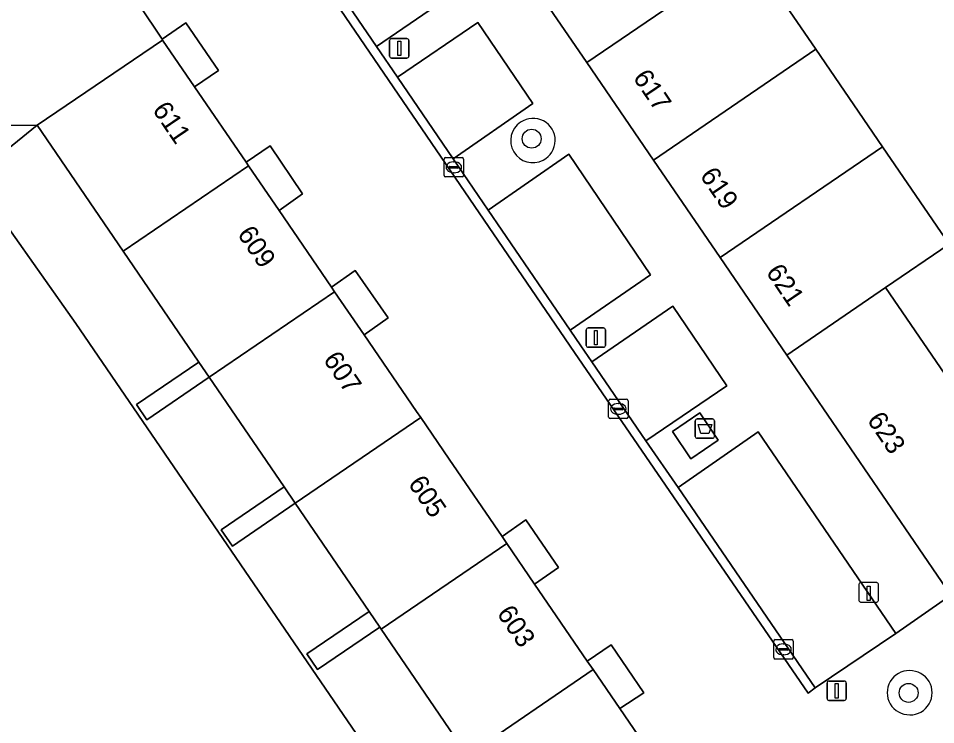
# Model space of a CAD drawing. Extents: x 155275 to 156265, y 382654 to 383635.
# Drawn here: x 155923.29 to 155970.67, y 383279.52 to 383316.01 of the extents above; entities that cross this region are included whole.
import ezdxf

# ---------------------------------------------------------------- set-up
doc = ezdxf.new("R2010")
doc.units = 0
for name, color, linetype in [('IMGEO_Afval_apart_plaats', 7, 'Continuous'), ('IMGEO_Boom', 7, 'Continuous'), ('IMGEO_Erf', 7, 'Continuous'), ('IMGEO_Groenvoorziening', 7, 'Continuous'), ('IMGEO_Kolk', 7, 'Continuous'), ('IMGEO_Laadpaal', 7, 'Continuous'), ('IMGEO_Lichtmast', 7, 'Continuous'), ('IMGEO_Meer_plas_ven_vijver', 7, 'Continuous'), ('IMGEO_Oever', 7, 'Continuous'), ('IMGEO_Pand', 7, 'Continuous'), ('IMGEO_Pand_nummerreeks', 7, 'Continuous'), ('IMGEO_Parkeervlak_open', 7, 'Continuous'), ('IMGEO_Rijbaan_lokaal_open', 7, 'Continuous'), ('IMGEO_Voetpad_gesloten', 7, 'Continuous'), ('IMGEO_Voetpad_open', 7, 'Continuous')]:
    doc.layers.add(name, color=color, linetype=linetype)

msp = doc.modelspace()

# ---------------------------------------------------------------- linework, layer by layer
at = {"layer": 'IMGEO_Afval_apart_plaats'}
for p, q in [((155958.352, 383295.311), (155959.142, 383295.311)), ((155959.142, 383295.311), (155958.352, 383295.311)), ((155958.252, 383294.411), (155958.252, 383295.211)), ((155958.252, 383295.211), (155958.252, 383294.411)), ((155959.242, 383295.211), (155959.242, 383294.411)), ((155959.242, 383294.411), (155959.242, 383295.211)), ((155959.142, 383294.311), (155958.352, 383294.311)), ((155958.352, 383294.311), (155959.142, 383294.311))]:
    msp.add_line(p, q, dxfattribs=at)
msp.add_lwpolyline([(155958.395, 383295.025), (155959.099, 383295.025), (155958.95, 383294.555), (155958.544, 383294.555), (155958.395, 383295.025)], dxfattribs=at)
for centre, start, end in [((155958.352, 383295.211), 90, 180), ((155958.352, 383295.211), 90, 180), ((155959.142, 383295.211), 0, 90), ((155959.142, 383295.211), 360, 90), ((155958.352, 383294.411), 180, 270), ((155958.352, 383294.411), 180, 270), ((155959.142, 383294.411), 270, 0), ((155959.142, 383294.411), 270, 0)]:
    msp.add_arc(centre, 0.1, start, end, dxfattribs=at)
at = {"layer": 'IMGEO_Boom'}
for centre in [(155949.802, 383309.789), (155969.27, 383281.158)]:
    msp.add_circle(centre, 0.489, dxfattribs=at)
at = {"layer": 'IMGEO_Erf'}
msp.add_lwpolyline([(155975.156, 383360.009), (155956.703, 383342.511), (155955.697, 383341.559), (155955.488, 383341.359), (155942.374, 383328.813), (155945.757, 383323.804), (155954.163, 383329.522), (155957.603, 383324.486), (155961.043, 383319.449), (155964.483, 383314.413), (155967.923, 383309.376), (155971.363, 383304.34), (155968.083, 383302.097), (155973.089, 383294.777)], dxfattribs=at)
at = {"layer": 'IMGEO_Groenvoorziening'}
for points in [[(155930.713, 383314.929), (155930.742, 383314.885), (155932.388, 383312.477), (155933.633, 383313.315), (155931.951, 383315.774)], [(155935.059, 383308.571), (155935.179, 383308.395), (155936.757, 383306.087), (155937.973, 383306.948), (155936.302, 383309.414)], [(155939.468, 383302.121), (155939.628, 383301.887), (155941.151, 383299.66), (155942.396, 383300.529), (155940.679, 383302.972)], [(155948.271, 383289.245), (155948.526, 383288.872), (155949.955, 383286.781), (155951.193, 383287.631), (155949.498, 383290.098)], [(155952.675, 383282.802), (155952.974, 383282.365), (155954.35, 383280.352), (155955.598, 383281.162), (155953.902, 383283.642)]]:
    msp.add_lwpolyline(points, close=True, dxfattribs=at)
msp.add_lwpolyline([(155945.803, 383278.926), (155942.037, 383284.444), (155941.956, 383284.562), (155938.748, 383282.373), (155938.197, 383283.181), (155941.405, 383285.37), (155937.593, 383290.955), (155934.348, 383288.741), (155933.771, 383289.586), (155937.016, 383291.801), (155933.149, 383297.465), (155929.928, 383295.267), (155929.389, 383296.055), (155932.611, 383298.253), (155928.705, 383303.976), (155924.261, 383310.487), (155920.925, 383307.781), (155926.265, 383300.251), (155946.959, 383269.972)], dxfattribs=at)
for centre, radius, start, end in [((155949.859, 383309.689), 1.138, 123.2715, 297.9816), ((155949.879, 383309.701), 1.139, 296.7959, 124.4573), ((155969.303, 383281.171), 1.14, 81.6931, 263.689), ((155969.347, 383281.165), 1.14, 261.4931, 83.889)]:
    msp.add_arc(centre, radius, start, end, dxfattribs=at)
at = {"layer": 'IMGEO_Kolk'}
for p, q in [((155945.282, 383307.886), (155945.282, 383308.738)), ((155945.357, 383308.812), (155946.209, 383308.812)), ((155945.77, 383308.592), (155945.795, 383308.592)), ((155946.283, 383308.738), (155946.283, 383307.886)), ((155945.541, 383308.306), (155945.541, 383308.318)), ((155945.979, 383308.269), (155945.581, 383308.269)), ((155945.584, 383308.355), (155945.982, 383308.355)), ((155946.025, 383308.318), (155946.025, 383308.306)), ((155946.209, 383307.812), (155945.357, 383307.812)), ((155945.793, 383308.032), (155945.768, 383308.032)), ((155953.854, 383296.33), (155954.706, 383296.33)), ((155953.779, 383295.404), (155953.779, 383296.256)), ((155954.038, 383295.824), (155954.038, 383295.836)), ((155954.476, 383295.787), (155954.078, 383295.787)), ((155954.081, 383295.873), (155954.479, 383295.873)), ((155954.267, 383296.11), (155954.292, 383296.11)), ((155954.522, 383295.836), (155954.522, 383295.824)), ((155954.78, 383296.256), (155954.78, 383295.404)), ((155954.706, 383295.33), (155953.854, 383295.33)), ((155954.29, 383295.55), (155954.265, 383295.55)), ((155962.308, 383282.984), (155962.308, 383283.836)), ((155962.383, 383283.91), (155963.235, 383283.91)), ((155962.796, 383283.69), (155962.821, 383283.69)), ((155963.309, 383283.836), (155963.309, 383282.984)), ((155962.567, 383283.404), (155962.567, 383283.416)), ((155963.005, 383283.367), (155962.607, 383283.367)), ((155962.61, 383283.453), (155963.008, 383283.453)), ((155962.819, 383283.13), (155962.794, 383283.13)), ((155963.051, 383283.416), (155963.051, 383283.404)), ((155963.235, 383282.91), (155962.383, 383282.91))]:
    msp.add_line(p, q, dxfattribs=at)
for points in [[(155945.282, 383307.886), (155945.282, 383308.738)], [(155945.357, 383308.812), (155946.209, 383308.812)], [(155946.283, 383308.738), (155946.283, 383307.886)], [(155946.209, 383307.812), (155945.357, 383307.812)], [(155953.854, 383296.33), (155954.706, 383296.33)], [(155953.779, 383295.404), (155953.779, 383296.256)], [(155954.78, 383296.256), (155954.78, 383295.404)], [(155954.706, 383295.33), (155953.854, 383295.33)], [(155962.308, 383282.984), (155962.308, 383283.836)], [(155962.383, 383283.91), (155963.235, 383283.91)], [(155963.309, 383283.836), (155963.309, 383282.984)], [(155963.235, 383282.91), (155962.383, 383282.91)]]:
    msp.add_lwpolyline(points, dxfattribs=at)
for centre, radius, start, end in [((155945.359, 383308.736), 0.0765, 91.552, 178.448), ((155945.359, 383308.736), 0.0765, 91.552, 178.448), ((155946.207, 383308.736), 0.0765, 1.552, 88.448), ((155946.207, 383308.736), 0.0765, 1.552, 88.448), ((155945.581, 383308.315), 0.0403, 85.8775, 175.7526), ((155945.578, 383308.305), 0.0366, 178.938, 274.7102), ((155945.982, 383308.312), 0.043, 264.8664, 352.4533), ((155945.986, 383308.317), 0.0386, 1.7309, 96.639), ((155945.359, 383307.888), 0.0765, 181.552, 268.448), ((155945.359, 383307.888), 0.0765, 181.552, 268.448), ((155946.207, 383307.888), 0.0765, 271.552, 358.448), ((155946.207, 383307.888), 0.0765, 271.552, 358.448), ((155953.856, 383296.254), 0.0765, 91.552, 178.448), ((155953.856, 383296.254), 0.0765, 91.552, 178.448), ((155954.704, 383296.254), 0.0765, 1.552, 88.448), ((155954.704, 383296.254), 0.0765, 1.552, 88.448), ((155954.078, 383295.833), 0.0403, 85.8775, 175.7526), ((155954.075, 383295.823), 0.0366, 178.938, 274.7102), ((155954.479, 383295.83), 0.043, 264.8664, 352.4533), ((155954.483, 383295.835), 0.0386, 1.7309, 96.639), ((155953.856, 383295.406), 0.0765, 181.552, 268.448), ((155953.856, 383295.406), 0.0765, 181.552, 268.448), ((155954.704, 383295.406), 0.0765, 271.552, 358.448), ((155954.704, 383295.406), 0.0765, 271.552, 358.448), ((155962.385, 383283.834), 0.0765, 91.552, 178.448), ((155962.385, 383283.834), 0.0765, 91.552, 178.448), ((155963.233, 383283.834), 0.0765, 1.552, 88.448), ((155963.233, 383283.834), 0.0765, 1.552, 88.448), ((155962.607, 383283.413), 0.0403, 85.8775, 175.7526), ((155962.604, 383283.403), 0.0366, 178.938, 274.7102), ((155963.008, 383283.41), 0.043, 264.8664, 352.4533), ((155963.012, 383283.415), 0.0386, 1.7309, 96.639), ((155962.385, 383282.986), 0.0765, 181.552, 268.448), ((155962.385, 383282.986), 0.0765, 181.552, 268.448), ((155963.233, 383282.986), 0.0765, 271.552, 358.448), ((155963.233, 383282.986), 0.0765, 271.552, 358.448)]:
    msp.add_arc(centre, radius, start, end, dxfattribs=at)
for centre, major_axis, ratio, start_param, end_param in [((155945.769, 383308.312), (-0.387, 0.002), 0.722429, 4.712389, 7.853982), ((155945.794, 383308.312), (-0.39, 0.002), 0.717154, 1.570796, 4.712389), ((155954.266, 383295.83), (-0.387, 0.002), 0.722429, 4.712389, 7.853982), ((155954.291, 383295.83), (-0.39, 0.002), 0.717154, 1.570796, 4.712389), ((155962.795, 383283.41), (-0.387, 0.002), 0.722429, 4.712389, 7.853982), ((155962.82, 383283.41), (-0.39, 0.002), 0.717154, 1.570796, 4.712389)]:
    msp.add_ellipse(centre, major_axis=major_axis, ratio=ratio, start_param=start_param, end_param=end_param, dxfattribs=at)
at = {"layer": 'IMGEO_Laadpaal'}
for p, q in [((155967.623, 383286.855), (155966.782, 383286.855)), ((155967.623, 383286.855), (155966.782, 383286.855)), ((155966.707, 383286.771), (155966.707, 383285.93)), ((155966.707, 383286.771), (155966.707, 383285.93)), ((155967.707, 383285.939), (155967.707, 383286.78)), ((155967.707, 383285.939), (155967.707, 383286.78)), ((155966.791, 383285.855), (155967.632, 383285.855)), ((155966.791, 383285.855), (155967.632, 383285.855))]:
    msp.add_line(p, q, dxfattribs=at)
msp.add_lwpolyline([(155967.122, 383286.668), (155967.282, 383286.668), (155967.282, 383285.935), (155967.122, 383285.935), (155967.122, 383286.668)], dxfattribs=at)
for centre, start, end in [((155966.785, 383286.777), 92.4484, 184.2845), ((155966.785, 383286.777), 92.4484, 184.2845), ((155967.629, 383286.777), 2.4484, 94.2845), ((155967.629, 383286.777), 2.4484, 94.2845), ((155966.785, 383285.933), 182.4484, 274.2845), ((155966.785, 383285.933), 182.4484, 274.2845), ((155967.629, 383285.933), 272.4484, 4.2845), ((155967.629, 383285.933), 272.4484, 4.2845)]:
    msp.add_arc(centre, 0.0779, start, end, dxfattribs=at)
at = {"layer": 'IMGEO_Lichtmast'}
for p, q in [((155942.469, 383314.058), (155942.469, 383314.858)), ((155942.469, 383314.858), (155942.469, 383314.058)), ((155942.569, 383314.958), (155943.359, 383314.958)), ((155943.359, 383314.958), (155942.569, 383314.958)), ((155943.459, 383314.858), (155943.459, 383314.058)), ((155943.459, 383314.058), (155943.459, 383314.858)), ((155943.359, 383313.958), (155942.569, 383313.958)), ((155942.569, 383313.958), (155943.359, 383313.958)), ((155952.624, 383299.113), (155952.624, 383299.913)), ((155952.624, 383299.913), (155952.624, 383299.113)), ((155952.724, 383300.013), (155953.514, 383300.013)), ((155953.514, 383300.013), (155952.724, 383300.013)), ((155953.614, 383299.913), (155953.614, 383299.113)), ((155953.614, 383299.113), (155953.614, 383299.913)), ((155953.514, 383299.013), (155952.724, 383299.013)), ((155952.724, 383299.013), (155953.514, 383299.013)), ((155965.057, 383280.87), (155965.057, 383281.67)), ((155965.057, 383281.67), (155965.057, 383280.87)), ((155965.157, 383281.77), (155965.947, 383281.77)), ((155965.947, 383281.77), (155965.157, 383281.77)), ((155966.047, 383281.67), (155966.047, 383280.87)), ((155966.047, 383280.87), (155966.047, 383281.67)), ((155965.947, 383280.77), (155965.157, 383280.77)), ((155965.157, 383280.77), (155965.947, 383280.77))]:
    msp.add_line(p, q, dxfattribs=at)
for points in [[(155942.889, 383314.833), (155943.039, 383314.833), (155943.039, 383314.083), (155942.889, 383314.083), (155942.889, 383314.833)], [(155953.044, 383299.888), (155953.194, 383299.888), (155953.194, 383299.138), (155953.044, 383299.138), (155953.044, 383299.888)], [(155965.477, 383281.645), (155965.627, 383281.645), (155965.627, 383280.895), (155965.477, 383280.895), (155965.477, 383281.645)]]:
    msp.add_lwpolyline(points, dxfattribs=at)
for centre, start, end in [((155942.569, 383314.858), 90, 180), ((155942.569, 383314.858), 90, 180), ((155943.359, 383314.858), 0, 90), ((155943.359, 383314.858), 360, 90), ((155942.569, 383314.058), 180, 270), ((155942.569, 383314.058), 180, 270), ((155943.359, 383314.058), 270, 0), ((155943.359, 383314.058), 270, 0), ((155952.724, 383299.913), 90, 180), ((155952.724, 383299.913), 90, 180), ((155953.514, 383299.913), 0, 90), ((155953.514, 383299.913), 360, 90), ((155952.724, 383299.113), 180, 270), ((155952.724, 383299.113), 180, 270), ((155953.514, 383299.113), 270, 0), ((155953.514, 383299.113), 270, 0), ((155965.157, 383281.67), 90, 180), ((155965.157, 383281.67), 90, 180), ((155965.947, 383281.67), 0, 90), ((155965.947, 383281.67), 360, 90), ((155965.157, 383280.87), 180, 270), ((155965.157, 383280.87), 180, 270), ((155965.947, 383280.87), 270, 0), ((155965.947, 383280.87), 270, 0)]:
    msp.add_arc(centre, 0.1, start, end, dxfattribs=at)
at = {"layer": 'IMGEO_Meer_plas_ven_vijver'}
msp.add_lwpolyline([(155914.32, 383245.633), (155946.959, 383269.972), (155926.265, 383300.251), (155920.925, 383307.781), (155924.261, 383310.487), (155921.4, 383310.453), (155919.261, 383310.809), (155917.89, 383311.551), (155917.511, 383312.023), (155917.114, 383313.473), (155918.115, 383315.963), (155919.835, 383318.998), (155898.536, 383350.552)], dxfattribs=at)
at = {"layer": 'IMGEO_Oever'}
msp.add_lwpolyline([(155898.536, 383350.552), (155919.835, 383318.998), (155918.115, 383315.963), (155917.114, 383313.473), (155917.511, 383312.023), (155917.89, 383311.551), (155919.261, 383310.809), (155921.4, 383310.453), (155924.261, 383310.487), (155930.742, 383314.885), (155930.713, 383314.929), (155929.53, 383316.697), (155929.219, 383317.162), (155928.118, 383318.789), (155925.61, 383319.373), (155923.663, 383320.021), (155922.376, 383320.223), (155911.19, 383336.938)], dxfattribs=at)
at = {"layer": 'IMGEO_Pand'}
for points in [[(155961.043, 383319.449), (155957.603, 383324.486), (155949.21, 383318.753), (155952.651, 383313.717)], [(155964.483, 383314.413), (155961.043, 383319.449), (155952.651, 383313.717), (155956.093, 383308.682)], [(155932.388, 383312.477), (155930.742, 383314.885), (155924.261, 383310.487), (155928.705, 383303.976), (155935.179, 383308.395), (155935.059, 383308.571)], [(155967.923, 383309.376), (155964.483, 383314.413), (155956.093, 383308.682), (155959.534, 383303.647)], [(155971.363, 383304.34), (155967.923, 383309.376), (155959.534, 383303.647), (155962.979, 383298.607), (155968.083, 383302.097)], [(155936.757, 383306.087), (155935.179, 383308.395), (155928.705, 383303.976), (155932.611, 383298.253), (155933.149, 383297.465), (155939.628, 383301.887), (155939.468, 383302.121)], [(155973.089, 383294.777), (155968.083, 383302.097), (155962.979, 383298.607), (155971.454, 383286.207), (155976.564, 383289.695)], [(155941.151, 383299.66), (155939.628, 383301.887), (155933.149, 383297.465), (155937.016, 383291.801), (155937.593, 383290.955), (155944.077, 383295.38), (155943.861, 383295.696)], [(155933.149, 383297.465), (155932.611, 383298.253), (155929.389, 383296.055), (155929.928, 383295.267)], [(155945.549, 383293.227), (155944.077, 383295.38), (155937.593, 383290.955), (155941.405, 383285.37), (155941.956, 383284.562), (155942.037, 383284.444), (155948.526, 383288.872), (155948.271, 383289.245)], [(155937.593, 383290.955), (155937.016, 383291.801), (155933.771, 383289.586), (155934.348, 383288.741)], [(155949.955, 383286.781), (155948.526, 383288.872), (155942.037, 383284.444), (155945.803, 383278.926), (155946.381, 383278.079), (155946.481, 383277.933), (155952.974, 383282.365), (155952.675, 383282.802)], [(155941.956, 383284.562), (155941.405, 383285.37), (155938.197, 383283.181), (155938.748, 383282.373)], [(155954.35, 383280.352), (155952.974, 383282.365), (155946.481, 383277.933), (155950.235, 383272.433), (155950.776, 383271.64), (155950.925, 383271.422), (155957.429, 383275.849)]]:
    msp.add_lwpolyline(points, close=True, dxfattribs=at)
at = {"layer": 'IMGEO_Parkeervlak_open'}
for points in [[(155939.81, 383326.413), (155936.101, 383322.888), (155941.786, 383314.558), (155945.929, 383317.4)], [(155947.016, 383315.798), (155942.877, 383312.96), (155945.748, 383308.752), (155949.863, 383311.604)], [(155947.559, 383306.098), (155951.794, 383299.893), (155955.934, 383302.753), (155951.727, 383308.982)], [(155952.905, 383298.269), (155955.701, 383294.188), (155959.887, 383297.016), (155957.094, 383301.132)], [(155957.362, 383291.762), (155964.447, 383281.419), (155968.608, 383284.236), (155961.5, 383294.652)]]:
    msp.add_lwpolyline(points, close=True, dxfattribs=at)
at = {"layer": 'IMGEO_Rijbaan_lokaal_open'}
for points in [[(155971.454, 383286.207), (155968.608, 383284.236), (155964.447, 383281.419), (155964.076, 383281.144), (155952.019, 383298.745), (155935.771, 383322.575)], [(155929.53, 383316.697), (155930.713, 383314.929), (155931.951, 383315.774), (155933.633, 383313.315), (155932.388, 383312.477), (155935.059, 383308.571), (155936.302, 383309.414), (155937.973, 383306.948), (155936.757, 383306.087), (155939.468, 383302.121), (155940.679, 383302.972), (155942.396, 383300.529), (155941.151, 383299.66), (155943.861, 383295.696), (155944.077, 383295.38), (155945.549, 383293.227), (155948.271, 383289.245), (155949.498, 383290.098), (155951.193, 383287.631), (155949.955, 383286.781), (155952.675, 383282.802), (155953.902, 383283.642), (155955.598, 383281.162), (155954.35, 383280.352), (155957.429, 383275.849)]]:
    msp.add_lwpolyline(points, dxfattribs=at)
for centre, start, end in [((155969.303, 383281.171), 81.6931, 263.689), ((155969.347, 383281.165), 261.4931, 83.889)]:
    msp.add_arc(centre, 1.14, start, end, dxfattribs=at)
at = {"layer": 'IMGEO_Voetpad_gesloten'}
for points in [[(155955.701, 383294.188), (155952.905, 383298.269), (155952.337, 383299.097), (155951.794, 383299.893), (155947.559, 383306.098), (155945.748, 383308.752), (155942.877, 383312.96), (155941.786, 383314.558), (155936.101, 383322.888), (155935.771, 383322.575), (155952.019, 383298.745), (155964.076, 383281.144), (155964.447, 383281.419), (155957.362, 383291.762)], [(155957.083, 383294.668), (155958.025, 383293.256), (155959.439, 383294.219), (155958.49, 383295.62)]]:
    msp.add_lwpolyline(points, close=True, dxfattribs=at)
at = {"layer": 'IMGEO_Voetpad_open'}
msp.add_lwpolyline([(155945.929, 383317.4), (155941.786, 383314.558), (155942.877, 383312.96), (155947.016, 383315.798), (155949.863, 383311.604), (155945.748, 383308.752), (155947.559, 383306.098), (155951.727, 383308.982), (155955.934, 383302.753), (155951.794, 383299.893), (155952.337, 383299.097), (155952.905, 383298.269), (155957.094, 383301.132), (155959.887, 383297.016), (155955.701, 383294.188), (155957.362, 383291.762), (155961.5, 383294.652), (155968.608, 383284.236), (155971.454, 383286.207), (155962.979, 383298.607), (155959.534, 383303.647), (155956.093, 383308.682), (155952.651, 383313.717), (155949.21, 383318.753)], dxfattribs=at)
msp.add_lwpolyline([(155958.49, 383295.62), (155959.439, 383294.219), (155958.025, 383293.256), (155957.083, 383294.668)], close=True, dxfattribs=at)
for centre, radius, start, end in [((155949.859, 383309.689), 1.138, 123.2715, 297.9816), ((155949.879, 383309.701), 1.139, 296.7959, 124.4573)]:
    msp.add_arc(centre, radius, start, end, dxfattribs=at)

# ---------------------------------------------------------------- texts
at = {"layer": 'IMGEO_Pand_nummerreeks'}
for s, rotation, p in [('617', 304.1538, (155955.003, 383312.944)), ('611', 304.1595, (155930.184, 383311.28)), ('619', 304.1538, (155958.46, 383307.886)), ('609', 304.1595, (155934.571, 383304.863)), ('621', 304.1538, (155961.871, 383302.895)), ('607', 304.1595, (155939.005, 383298.378)), ('623', 304.1538, (155967.092, 383295.256)), ('605', 304.1595, (155943.389, 383291.965)), ('603', 304.1595, (155947.972, 383285.262))]:
    msp.add_text(s, height=1, rotation=rotation, dxfattribs=at).set_placement(p)

doc.saveas('drawing.dxf')
